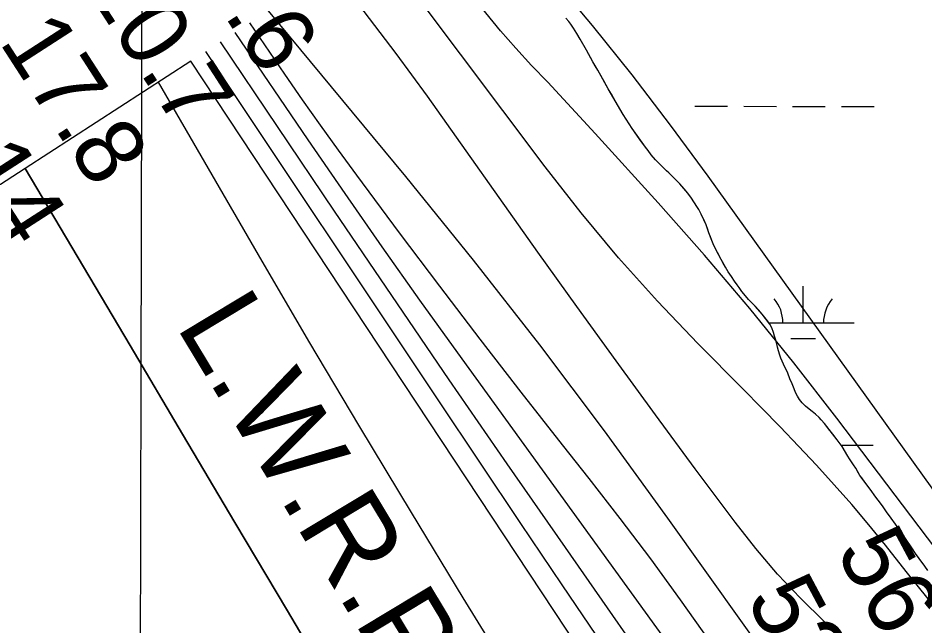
# Model space of a CAD drawing. Extents: x 3172297 to 3210190, y 958463 to 983887.
# Drawn here: x 3197314 to 3198204, y 979158 to 979755 of the extents above; entities that cross this region are included whole.
import ezdxf

# ---------------------------------------------------------------- set-up
doc = ezdxf.new("R2010")
doc.units = 0
for name, color, linetype in [('V-GRID-MAJR', 7, 'Continuous'), ('V-RIVR-RANG', 7, 'Continuous'), ('V-SITE-VEGE', 7, 'Continuous'), ('V-TOPO-DPTH', 7, 'Continuous'), ('V-TOPO-MAJR', 7, 'Continuous'), ('V-TOPO-MINR', 7, 'Continuous'), ('V-TOPO-WATR', 7, 'Continuous'), ('V-TOPO-WATR-IDEN', 7, 'Continuous'), ('V-WETL-SWMP', 7, 'Continuous')]:
    doc.layers.add(name, color=color, linetype=linetype)

msp = doc.modelspace()

# ---------------------------------------------------------------- linework, layer by layer
at = {"layer": 'V-GRID-MAJR'}
msp.add_spline([(3197398.305, 963867.904), (3197412.4080000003, 969928.193), (3197426.518, 975991.567), (3197440.629, 982054.993), (3197440.636, 982058.025)], degree=3, dxfattribs=at)
at = {"layer": 'V-SITE-VEGE'}
for p, q in [((3197854.5160000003, 979752.128), (3197851.532, 979755.386)), ((3197856.617, 979749.416), (3197854.5160000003, 979752.128)), ((3197859.235, 979745.628), (3197856.617, 979749.416)), ((3197862.366, 979740.403), (3197859.235, 979745.628)), ((3197865.4930000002, 979734.6439999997), (3197862.366, 979740.403)), ((3197871.752, 979723.841), (3197865.4930000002, 979734.6439999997)), ((3197878.005, 979712.4949999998), (3197871.752, 979723.841)), ((3197882.879, 979704.389), (3197878.005, 979712.4949999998)), ((3197893.125, 979685.846), (3197882.879, 979704.389)), ((3197900.0840000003, 979674.138), (3197893.125, 979685.846)), ((3197907.736, 979660.812), (3197900.0840000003, 979674.138)), ((3197916.626, 979646.93), (3197907.736, 979660.812)), ((3197929.7290000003, 979628.5210000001), (3197916.626, 979646.93)), ((3197932.355, 979625.269), (3197929.7290000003, 979628.5210000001)), ((3197935.328, 979621.117), (3197932.355, 979625.269)), ((3197939.713, 979616.0529999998), (3197935.328, 979621.117)), ((3197944.1040000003, 979611.522), (3197939.713, 979616.0529999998)), ((3197950.436, 979605.356), (3197944.1040000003, 979611.522)), ((3197952.728, 979603.3570000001), (3197950.436, 979605.356)), ((3197958.356, 979597.916), (3197952.728, 979603.3570000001)), ((3197963.625, 979592.478), (3197958.356, 979597.916)), ((3197971.5160000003, 979583.256), (3197963.625, 979592.478)), ((3197975.014, 979578.56), (3197971.5160000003, 979583.256)), ((3197980.247, 979570.448), (3197975.014, 979578.56)), ((3197982.16, 979567.206), (3197980.247, 979570.448)), ((3197984.413, 979562.887), (3197982.16, 979567.206)), ((3197989.426, 979552.278), (3197984.413, 979562.887)), ((3197992.162, 979544.383), (3197989.426, 979552.278)), ((3197995.083, 979537.018), (3197992.162, 979544.383)), ((3197996.105, 979533.791), (3197995.083, 979537.018)), ((3197998.876, 979528.214), (3197996.105, 979533.791)), ((3198004.078, 979518.318), (3197998.876, 979528.214)), ((3198008.245, 979510.757), (3198004.078, 979518.318)), ((3198011.0330000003, 979506.2490000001), (3198008.245, 979510.757)), ((3198014.348, 979501.381), (3198011.0330000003, 979506.2490000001)), ((3198017.318, 979497.049), (3198014.348, 979501.381)), ((3198019.941, 979493.4409999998), (3198017.318, 979497.049)), ((3198021.682, 979490.735), (3198019.941, 979493.4409999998)), ((3198024.48, 979486.947), (3198021.682, 979490.735)), ((3198030.96, 979478.8119999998), (3198024.48, 979486.947)), ((3198037.464, 979472.287), (3198030.96, 979478.8119999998)), ((3198044.485, 979464.503), (3198037.464, 979472.287)), ((3198051.833, 979454.7499999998), (3198044.485, 979464.503)), ((3198053.739, 979451.152), (3198051.833, 979454.7499999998)), ((3198055.454, 979446.6630000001), (3198053.739, 979451.152)), ((3198056.65, 979443.0739999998), (3198055.454, 979446.6630000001)), ((3198058.853, 979435.544), (3198056.65, 979443.0739999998)), ((3198059.515, 979431.964), (3198058.853, 979435.544)), ((3198060.355, 979428.56), (3198059.515, 979431.964)), ((3198061.895, 979424.2509999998), (3198060.355, 979428.56)), ((3198062.74, 979421.2059999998), (3198061.895, 979424.2509999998)), ((3198065.325, 979415.275), (3198062.74, 979421.2059999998)), ((3198069.4760000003, 979406.4639999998), (3198065.325, 979415.275)), ((3198071.713, 979401.0739999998), (3198069.4760000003, 979406.4639999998)), ((3198073.9590000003, 979396.22), (3198071.713, 979401.0739999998)), ((3198075.844, 979391.0160000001), (3198073.9590000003, 979396.22)), ((3198077.218, 979387.6019999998), (3198075.844, 979391.0160000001)), ((3198079.126, 979384.006), (3198077.218, 979387.6019999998)), ((3198081.039, 979380.762), (3198079.126, 979384.006)), ((3198083.665, 979377.3300000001), (3198081.039, 979380.762)), ((3198087.007, 979374.0650000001), (3198083.665, 979377.3300000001)), ((3198096.883, 979366.238), (3198087.007, 979374.0650000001)), ((3198100.225, 979363.1510000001), (3198096.883, 979366.238)), ((3198102.328, 979360.622), (3198100.225, 979363.1510000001)), ((3198105.664, 979356.9989999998), (3198102.328, 979360.622)), ((3198118.092, 979340.922), (3198105.664, 979356.9989999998)), ((3198122.8140000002, 979334.6020000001), (3198118.092, 979340.922)), ((3198128.557, 979325.054), (3198122.8140000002, 979334.6020000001)), ((3198130.304, 979322.5269999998), (3198128.557, 979325.054)), ((3198133.9620000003, 979316.582), (3198130.304, 979322.5269999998)), ((3198136.2290000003, 979313.1549999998), (3198133.9620000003, 979316.582)), ((3198140.4050000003, 979306.1290000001), (3198136.2290000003, 979313.1549999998)), ((3198145.301, 979299.4499999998), (3198140.4050000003, 979306.1290000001)), ((3198151.599, 979291.1419999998), (3198145.301, 979299.4499999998)), ((3198155.091, 979286.089), (3198151.599, 979291.1419999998)), ((3198162.4390000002, 979276.3389999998), (3198155.091, 979286.089)), ((3198166.631, 979270.383), (3198162.4390000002, 979276.3389999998)), ((3198171.178, 979264.243), (3198166.631, 979270.383)), ((3198175.1920000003, 979258.294), (3198171.178, 979264.243)), ((3198179.56, 979252.1579999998), (3198175.1920000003, 979258.294)), ((3198191.257, 979235.022), (3198179.56, 979252.1579999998)), ((3198194.918, 979229.429), (3198191.257, 979235.022)), ((3198198.592, 979224.5530000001), (3198194.918, 979229.429)), ((3198204.186, 979216.7930000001), (3198198.592, 979224.5530000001))]:
    msp.add_line(p, q, dxfattribs=at)
at = {"layer": 'V-TOPO-DPTH'}
for points in [[(3198227.5922705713, 978553.2143894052), (3198196.812191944, 978606.3925031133), (3198165.078387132, 978659.0354572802), (3197955.71340017, 978996.0870871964), (3197952.273604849, 979001.5832046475), (3197948.8091687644, 979007.0636287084), (3197945.307771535, 979012.520512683), (3197941.7817335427, 979017.9617032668), (3197916.8781028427, 979056.1085421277), (3197900.8625050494, 979080.5987337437), (3197884.821224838, 979105.0720626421), (3197868.741420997, 979129.5200974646), (3197852.6359347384, 979153.9512695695), (3197483.33, 979713.21), (3197320.61, 979607.63)], [(3197320.61, 979607.63), (3196928.2, 979353.04)], [(3198024.9626859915, 978481.2314800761), (3197972.193284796, 978557.6195870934), (3197944.467257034, 978597.7479545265), (3197916.7366354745, 978637.8731465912), (3197888.999123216, 978677.9935756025), (3197861.257017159, 978718.1108292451), (3197838.888197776, 978750.4519536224), (3197822.439376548, 978774.4714082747), (3197806.140286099, 978798.5910359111), (3197790.0657918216, 978822.8609230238), (3197774.1410283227, 978847.2309831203), (3197754.106486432, 978878.2033306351), (3197748.363069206, 978887.1944598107), (3197742.6886376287, 978896.2283735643), (3197737.1176845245, 978905.3264641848), (3197731.615717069, 978914.4673393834), (3197629.6466687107, 979086.0862146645), (3197578.0599687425, 979172.9623942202), (3197526.5044643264, 979259.8570710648), (3197474.99575324, 979346.7794938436), (3197423.5182377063, 979433.7204139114), (3197320.61, 979607.63)], [(3197320.61, 979607.63), (3197423.5182377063, 979433.7204139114), (3197474.99575324, 979346.7794938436), (3197526.5044643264, 979259.8570710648), (3197578.0599687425, 979172.9623942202), (3197629.6466687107, 979086.0862146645), (3197731.615717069, 978914.4673393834), (3197737.1176845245, 978905.3264641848), (3197742.6886376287, 978896.2283735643), (3197748.363069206, 978887.1944598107), (3197754.106486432, 978878.2033306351), (3197774.1410283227, 978847.2309831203), (3197790.0657918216, 978822.8609230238), (3197806.140286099, 978798.5910359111), (3197822.439376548, 978774.4714082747), (3197838.888197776, 978750.4519536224), (3197861.257017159, 978718.1108292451), (3197888.999123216, 978677.9935756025), (3197916.7366354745, 978637.8731465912), (3197944.467257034, 978597.7479545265), (3197972.193284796, 978557.6195870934), (3198024.9626859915, 978481.2314800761)]]:
    msp.add_lwpolyline(points, dxfattribs=at)
at = {"layer": 'V-TOPO-MAJR'}
for points in [[(3198239.409644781, 979201.4230773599), (3198117.863195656, 979362.2295041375), (3198075.627553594, 979416.5575855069), (3198032.4335408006, 979470.0906677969), (3197987.80197191, 979522.431251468), (3197942.212032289, 979573.9768360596), (3197880.3632745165, 979642.0203220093), (3197864.914752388, 979658.8882132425), (3197849.3823003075, 979675.677871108), (3197833.7239532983, 979692.350178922), (3197817.981676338, 979708.9442533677), (3197802.489951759, 979725.7453364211), (3197787.414994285, 979742.8996205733), (3197772.965187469, 979760.5837063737), (3197758.932147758, 979778.6209932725), (3197701.74, 979854.92)], [(3198544.390161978, 978572.7378258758), (3198039.2913209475, 979017.5056756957), (3198035.7401934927, 979023.2517317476), (3198032.1109734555, 979028.948786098), (3198028.4296916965, 979034.6131726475), (3198024.6730183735, 979040.2279311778), (3198020.8679262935, 979045.809214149), (3198016.990206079, 979051.3402837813), (3198013.0640671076, 979056.8378778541), (3197745.3815748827, 979426.5283406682), (3197708.144064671, 979478.4434283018), (3197671.2183867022, 979530.5772948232), (3197634.7604570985, 979583.0393296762), (3197598.6143597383, 979635.7201434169), (3197526.79, 979741.41)]]:
    msp.add_lwpolyline(points, dxfattribs=at)
at = {"layer": 'V-TOPO-MINR'}
for points in [[(3198284.8544370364, 979191.5570387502), (3197991.3346644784, 979600.0502891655), (3197954.3885354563, 979650.150645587), (3197916.6355561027, 979699.6193188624), (3197877.672301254, 979748.1404674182), (3197837.902196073, 979796.0299328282), (3197757.15, 979890.86)], [(3198207.4298406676, 979184.7659843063), (3198185.917267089, 979211.7798984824), (3198165.532214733, 979237.4183533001), (3198149.1314637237, 979257.5473709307), (3198132.4176908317, 979277.4064926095), (3198115.234385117, 979296.8607703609), (3198097.738057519, 979316.0451521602), (3198079.9208736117, 979334.9442244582), (3198061.9893390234, 979353.7331580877), (3198043.8862784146, 979372.3568837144), (3198025.668867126, 979390.8704706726), (3197981.220986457, 979435.6286451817), (3197941.601056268, 979477.222533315), (3197903.1858899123, 979519.8573536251), (3197866.5778693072, 979564.0535722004), (3197831.174612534, 979609.2907229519), (3197664.95, 979831.05)], [(3198383.682157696, 978910.3766194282), (3198105.649322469, 979162.3321839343), (3198082.090992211, 979185.3596651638), (3198059.440009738, 979209.2023422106), (3198038.150048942, 979234.2678129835), (3198017.7674359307, 979260.1484795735), (3197978.7127866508, 979312.6843320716), (3197939.66623561, 979365.5779715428), (3197900.856974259, 979418.6439349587), (3197862.4036474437, 979471.9683842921), (3197824.187610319, 979525.4651575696), (3197715.5780614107, 979678.5828560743), (3197700.383122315, 979699.6632374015), (3197684.977327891, 979720.5858756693), (3197669.255250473, 979741.2718993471), (3197653.3223177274, 979761.8001799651), (3197621.14, 979802.62)], [(3198496.331841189, 978723.3118719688), (3198093.3423781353, 979065.4706717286), (3198083.3630521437, 979079.4453267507), (3198073.3954212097, 979093.4283258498), (3198063.435586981, 979107.4168876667), (3197951.8613176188, 979264.2614872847), (3197889.6254680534, 979349.749066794), (3197826.1641878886, 979434.2956531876), (3197760.8647618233, 979517.4307499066), (3197694.3399051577, 979599.6248535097), (3197559.45, 979762.6)], [(3198445.6839107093, 978729.0505104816), (3198065.0868647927, 979038.8164171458), (3198057.3211529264, 979050.03713774), (3198049.5553252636, 979061.25777819), (3198041.7893239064, 979072.4782984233), (3198034.0232067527, 979083.698738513), (3197992.878210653, 979143.1438020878), (3197964.155114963, 979183.8020388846), (3197934.9199317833, 979224.0810329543), (3197904.9166173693, 979263.7911629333), (3197874.4012154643, 979303.1220501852), (3197848.164947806, 979336.275242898), (3197807.6595075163, 979387.9320892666), (3197767.46422998, 979439.8269636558), (3197727.734196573, 979492.078880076), (3197688.314325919, 979544.5688245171), (3197646.367290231, 979600.9465975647), (3197628.310949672, 979625.5382034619), (3197610.4643275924, 979650.279079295), (3197592.932283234, 979675.2438600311), (3197575.609957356, 979700.3579107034), (3197541.2800000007, 979750.81)], [(3198375.617263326, 978385.0771217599), (3198152.131584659, 978775.7524252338), (3198126.900638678, 978819.0448772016), (3198101.20951153, 978862.0574068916), (3198074.8281126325, 978904.6500531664), (3198047.9865325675, 978946.962777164), (3198028.206296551, 978977.5951678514), (3198010.7650056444, 979004.2845604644), (3197993.131120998, 979030.8445648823), (3197975.208345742, 979057.2104870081), (3197957.0929767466, 979083.4470209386), (3197851.1239148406, 979235.1445465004), (3197793.9316726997, 979317.4604039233), (3197737.0187539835, 979399.9678930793), (3197680.524820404, 979482.7628298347), (3197624.310210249, 979565.7493983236), (3197512.3000000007, 979732.01)], [(3198209.8799525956, 978624.9317523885), (3198164.194779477, 978704.9820982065), (3198116.8220269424, 978784.0454603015), (3198068.324221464, 978862.4508332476), (3197989.1950795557, 978987.3951067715), (3197979.350443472, 979002.7907016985), (3197969.416846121, 979018.1281265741), (3197959.349806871, 979033.3782963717), (3197949.193806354, 979048.5702961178), (3197888.482788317, 979138.533773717), (3197847.951498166, 979198.6953849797), (3197807.4828104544, 979258.8990065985), (3197767.1080264, 979319.1656437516), (3197726.7958447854, 979379.4742912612), (3197497.8200000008, 979722.61)], [(3198227.5922705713, 978553.2143894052), (3198196.812191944, 978606.3925031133), (3198165.078387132, 978659.0354572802), (3197955.71340017, 978996.0870871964), (3197952.273604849, 979001.5832046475), (3197948.8091687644, 979007.0636287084), (3197945.307771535, 979012.520512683), (3197941.7817335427, 979017.9617032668), (3197916.8781028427, 979056.1085421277), (3197900.8625050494, 979080.5987337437), (3197884.821224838, 979105.0720626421), (3197868.741420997, 979129.5200974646), (3197852.6359347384, 979153.9512695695), (3197483.33, 979713.21)], [(3198222.041404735, 978515.2993132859), (3198192.2913884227, 978560.5282114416), (3198161.6681920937, 978605.1384523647), (3198129.7352257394, 978648.8207074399), (3198096.929079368, 978691.8843052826), (3198063.5797264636, 978734.570145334), (3198030.3810487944, 978777.3722194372), (3197997.4083839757, 978820.3486446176), (3197964.5863943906, 978863.4413038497), (3197920.2429491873, 978921.9800637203), (3197901.8529161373, 978947.0055903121), (3197883.959879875, 978972.3709852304), (3197866.812338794, 978998.2461826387), (3197850.1617945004, 979024.4612483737), (3197750.8649498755, 979185.9420631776), (3197699.8226731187, 979269.6935375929), (3197649.2267584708, 979353.7114011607), (3197599.300386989, 979438.1288484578), (3197549.8203776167, 979522.8126849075), (3197451.5300000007, 979692.5800000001)]]:
    msp.add_lwpolyline(points, dxfattribs=at)
at = {"layer": 'V-TOPO-WATR'}
msp.add_lwpolyline([(3198024.9626859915, 978481.2314800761), (3197972.193284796, 978557.6195870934), (3197944.467257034, 978597.7479545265), (3197916.7366354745, 978637.8731465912), (3197888.999123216, 978677.9935756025), (3197861.257017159, 978718.1108292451), (3197838.888197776, 978750.4519536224), (3197822.439376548, 978774.4714082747), (3197806.140286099, 978798.5910359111), (3197790.0657918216, 978822.8609230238), (3197774.1410283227, 978847.2309831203), (3197754.106486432, 978878.2033306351), (3197748.363069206, 978887.1944598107), (3197742.6886376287, 978896.2283735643), (3197737.1176845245, 978905.3264641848), (3197731.615717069, 978914.4673393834), (3197629.6466687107, 979086.0862146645), (3197578.0599687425, 979172.9623942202), (3197526.5044643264, 979259.8570710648), (3197474.99575324, 979346.7794938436), (3197423.5182377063, 979433.7204139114), (3197320.61, 979607.63)], dxfattribs=at)
at = {"layer": 'V-WETL-SWMP'}
for p, q in [((3197854.5161302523, 979752.1270952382), (3197851.532130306, 979755.3860952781)), ((3197856.617130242, 979749.4170952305), (3197854.5161302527, 979752.1270952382)), ((3197859.2361302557, 979745.6280952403), (3197856.617130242, 979749.4170952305)), ((3197862.369130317, 979740.4040952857), (3197859.2361302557, 979745.6280952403)), ((3197865.493130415, 979734.6440953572), (3197862.369130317, 979740.4040952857)), ((3197871.753130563, 979723.8380954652), (3197865.493130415, 979734.6440953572)), ((3197874.0101306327, 979719.698095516), (3197871.7531305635, 979723.8380954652)), ((3197875.7481306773, 979716.6370955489), (3197874.0101306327, 979719.698095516)), ((3197878.005130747, 979712.4960955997), (3197875.7481306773, 979716.6370955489)), ((3197880.4431307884, 979708.5320956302), (3197878.005130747, 979712.4960955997)), ((3197882.8791308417, 979704.3890956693), (3197880.4431307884, 979708.5320956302)), ((3197885.830130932, 979698.9890957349), (3197882.8791308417, 979704.3890956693)), ((3197888.7841310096, 979693.7670957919), (3197885.830130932, 979698.9890957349)), ((3197893.1251311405, 979685.8460958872), (3197888.7841310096, 979693.7670957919)), ((3197896.258131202, 979680.6220959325), (3197893.1251311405, 979685.8460958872)), ((3197900.0851312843, 979674.1370959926), (3197896.258131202, 979680.6220959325)), ((3197902.345131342, 979670.1750960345), (3197900.0851312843, 979674.1370959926)), ((3197907.7351314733, 979660.8110961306), (3197902.345131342, 979670.1750960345)), ((3197916.6251315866, 979646.9300962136), (3197907.7351314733, 979660.8110961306)), ((3197978.338689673, 979668.9099212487), (3198010.3385904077, 979668.8307945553)), ((3198026.3385407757, 979668.7912312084), (3198058.338441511, 979668.712104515)), ((3198074.3383918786, 979668.6725411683), (3198106.338292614, 979668.5934144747)), ((3198122.3382429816, 979668.5538511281), (3198154.338143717, 979668.4747244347)), ((3197918.8961315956, 979643.6820962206), (3197916.6251315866, 979646.9300962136)), ((3197921.866131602, 979639.5310962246), (3197918.8961315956, 979643.6820962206)), ((3197925.886131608, 979633.9350962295), (3197921.866131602, 979639.5310962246)), ((3197929.7301316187, 979628.521096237), (3197925.886131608, 979633.9350962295)), ((3197932.357131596, 979625.2680962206), (3197929.7301316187, 979628.521096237)), ((3197935.3281316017, 979621.1170962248), (3197932.357131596, 979625.2680962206)), ((3197939.7131315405, 979616.05209618), (3197935.3281316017, 979621.1170962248)), ((3197944.1061314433, 979611.5220961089), (3197939.7131315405, 979616.05209618)), ((3197946.7441313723, 979608.9820960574), (3197944.1061314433, 979611.5220961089)), ((3197950.437131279, 979605.355095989), (3197946.7441313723, 979608.9820960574)), ((3197952.7271312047, 979603.3570959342), (3197950.437131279, 979605.355095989)), ((3197956.0681311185, 979600.0930958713), (3197952.7271312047, 979603.3570959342)), ((3197958.3551310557, 979597.9150958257), (3197956.0681311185, 979600.0930958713)), ((3197963.626130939, 979592.4790957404), (3197958.3551310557, 979597.9150958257)), ((3197967.660130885, 979587.777095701), (3197963.626130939, 979592.4790957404)), ((3197971.5171308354, 979583.2550956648), (3197967.660130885, 979587.777095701)), ((3197975.01513083, 979578.5600956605), (3197971.5171308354, 979583.2550956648)), ((3197977.978130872, 979573.874095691), (3197975.01513083, 979578.5600956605)), ((3197980.246130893, 979570.4470957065), (3197977.978130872, 979573.874095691)), ((3197982.159130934, 979567.2050957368), (3197980.2461308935, 979570.4470957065)), ((3197984.413131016, 979562.8860957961), (3197982.159130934, 979567.2050957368)), ((3197985.970131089, 979559.6490958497), (3197984.413131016, 979562.8860957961)), ((3197988.043131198, 979555.1550959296), (3197985.970131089, 979559.6490958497)), ((3197989.427131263, 979552.2780959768), (3197988.043131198, 979555.1550959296)), ((3197990.9651314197, 979547.7920960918), (3197989.427131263, 979552.2780959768)), ((3197992.1621315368, 979544.3820961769), (3197990.9651314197, 979547.7920960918)), ((3197993.710131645, 979540.6100962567), (3197992.1621315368, 979544.3820961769)), ((3197995.0831317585, 979537.0190963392), (3197993.710131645, 979540.6100962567)), ((3197996.104131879, 979533.7900964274), (3197995.0831317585, 979537.0190963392)), ((3197997.4881319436, 979530.9130964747), (3197996.104131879, 979533.7900964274)), ((3197998.875131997, 979528.2140965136), (3197997.4881319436, 979530.9130964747)), ((3198000.610132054, 979524.9740965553), (3197998.875131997, 979528.2140965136)), ((3198002.518132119, 979521.375096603), (3198000.610132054, 979524.9740965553)), ((3198004.07813218, 979518.3170966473), (3198002.518132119, 979521.375096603)), ((3198006.1621322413, 979514.5360966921), (3198004.07813218, 979518.3170966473)), ((3198008.2461323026, 979510.7560967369), (3198006.1621322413, 979514.5360966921)), ((3198011.032132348, 979506.2500967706), (3198008.2461323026, 979510.7560967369)), ((3198014.34913237, 979501.3800967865), (3198011.032132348, 979506.2500967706)), ((3198017.3171323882, 979497.0500967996), (3198014.34913237, 979501.3800967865)), ((3198019.9391323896, 979493.4400968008), (3198017.3171323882, 979497.0500967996)), ((3198021.6831324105, 979490.7360968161), (3198019.9391323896, 979493.4400968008)), ((3198084.6566643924, 979456.0423821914), (3198084.74567955, 979492.0422712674)), ((3198024.4801324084, 979486.9440968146), (3198021.6831324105, 979490.7360968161)), ((3198027.9841323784, 979482.6070967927), (3198024.4801324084, 979486.9440968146)), ((3198030.9601323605, 979478.8120967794), (3198027.9841323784, 979482.6070967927)), ((3198033.7711322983, 979475.9130967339), (3198030.9601323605, 979478.8120967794)), ((3198037.464132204, 979472.2870966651), (3198033.771132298, 979475.9130967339)), ((3198040.9731321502, 979468.3060966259), (3198037.464132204, 979472.2870966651)), ((3198044.485132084, 979464.5030965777), (3198040.9731321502, 979468.3060966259)), ((3198046.9341320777, 979461.2530965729), (3198044.485132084, 979464.5030965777)), ((3198049.558132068, 979457.8210965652), (3198046.9341320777, 979461.2530965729)), ((3198051.8321320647, 979454.7510965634), (3198049.558132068, 979457.8210965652)), ((3198050.813669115, 979456.126066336), (3198134.6565092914, 979455.9187467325)), ((3198053.7401321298, 979451.1520966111), (3198051.8321320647, 979454.7510965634)), ((3198055.456132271, 979446.6630967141), (3198053.7401321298, 979451.1520966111)), ((3198056.6501323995, 979443.0750968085), (3198055.456132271, 979446.6630967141)), ((3198057.8391325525, 979439.1300969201), (3198056.6501323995, 979443.0750968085)), ((3198058.855132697, 979435.5440970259), (3198057.8391325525, 979439.1300969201)), ((3198072.6185462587, 979440.641102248), (3198096.61847181, 979440.5817572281)), ((3198059.5141328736, 979431.9640971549), (3198058.855132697, 979435.5440970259)), ((3198060.3541330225, 979428.5600972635), (3198059.5141328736, 979431.9640971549)), ((3198061.8951331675, 979424.2520973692), (3198060.3541330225, 979428.5600972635)), ((3198062.7401332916, 979421.2050974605), (3198061.8951331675, 979424.2520973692)), ((3198063.9461333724, 979418.3300975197), (3198062.7401332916, 979421.2050974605)), ((3198065.3271334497, 979415.2740975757), (3198063.9461333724, 979418.3300975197)), ((3198067.230133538, 979411.3180976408), (3198065.3271334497, 979415.2740975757)), ((3198069.4761336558, 979406.4640977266), (3198067.230133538, 979411.3180976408)), ((3198071.713133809, 979401.0750978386), (3198069.4761336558, 979406.4640977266)), ((3198073.9591339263, 979396.2210979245), (3198071.713133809, 979401.0750978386)), ((3198075.8431340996, 979391.0160980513), (3198073.9591339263, 979396.2210979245)), ((3198077.2181342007, 979387.603098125), (3198075.8431340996, 979391.0160980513)), ((3198079.127134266, 979384.0040981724), (3198077.2181342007, 979387.603098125)), ((3198081.040134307, 979380.761098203), (3198079.127134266, 979384.0040981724)), ((3198083.6651342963, 979377.3290981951), (3198081.040134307, 979380.761098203)), ((3198087.0061342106, 979374.0650981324), (3198083.6651342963, 979377.3290981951)), ((3198090.5341340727, 979371.3330980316), (3198087.0061342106, 979374.0650981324)), ((3198093.5331339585, 979368.9670979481), (3198090.5341340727, 979371.3330980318)), ((3198096.8821338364, 979366.238097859), (3198093.5331339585, 979368.9670979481)), ((3198100.2261337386, 979363.1520977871), (3198096.8821338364, 979366.238097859)), ((3198102.3291337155, 979360.6210977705), (3198100.2261337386, 979363.1520977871)), ((3198105.6651336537, 979357.0000977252), (3198102.3291337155, 979360.6210977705)), ((3198109.6901336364, 979351.7610977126), (3198105.6651336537, 979357.0000977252)), ((3198113.715133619, 979346.5230976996), (3198109.6901336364, 979351.7610977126)), ((3198118.0921335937, 979340.9220976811), (3198113.715133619, 979346.5230976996)), ((3198120.889133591, 979337.1310976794), (3198118.0921335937, 979340.9220976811)), ((3198122.814133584, 979334.6020976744), (3198120.8891335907, 979337.1310976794)), ((3198121.842140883, 979335.879068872), (3198153.51555712, 979335.8007494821)), ((3198125.249133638, 979330.4590977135), (3198122.814133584, 979334.6020976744)), ((3198126.993133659, 979327.7550977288), (3198125.2491336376, 979330.4590977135)), ((3198128.5581336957, 979325.0540977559), (3198126.993133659, 979327.7550977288)), ((3198130.304133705, 979322.5280977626), (3198128.5581336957, 979325.0540977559)), ((3198133.9611337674, 979316.5810978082), (3198130.304133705, 979322.5280977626)), ((3198136.229133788, 979313.1550978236), (3198133.9611337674, 979316.5810978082)), ((3198137.794133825, 979310.4530978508), (3198136.2291337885, 979313.1550978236)), ((3198140.405133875, 979306.1290978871), (3198137.794133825, 979310.4530978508)), ((3198142.3301338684, 979303.601097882), (3198140.405133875, 979306.1290978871)), ((3198145.301133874, 979299.4500978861), (3198142.3301338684, 979303.601097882)), ((3198147.2251338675, 979296.9210978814), (3198145.301133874, 979299.4500978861)), ((3198151.599133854, 979291.1420978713), (3198147.2251338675, 979296.9210978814)), ((3198155.091133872, 979286.0900978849), (3198151.599133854, 979291.1420978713)), ((3198158.416133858, 979281.7550978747), (3198155.091133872, 979286.0900978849)), ((3198162.4391338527, 979276.3390978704), (3198158.416133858, 979281.7550978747)), ((3198166.631133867, 979270.3840978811), (3198162.4391338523, 979276.3390978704)), ((3198171.1781338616, 979264.2450978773), (3198166.631133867, 979270.3840978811)), ((3198175.1921338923, 979258.2930978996), (3198171.1781338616, 979264.2450978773)), ((3198179.560133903, 979252.1570979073), (3198175.1921338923, 979258.2930978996)), ((3198183.7501339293, 979246.0230979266), (3198179.560133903, 979252.1570979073)), ((3198187.0671339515, 979241.1530979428), (3198183.7501339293, 979246.0230979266)), ((3198191.256133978, 979235.0200979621), (3198187.0671339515, 979241.1530979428)), ((3198194.919134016, 979229.4300979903), (3198191.256133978, 979235.0200979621)), ((3198198.5931340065, 979224.5540979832), (3198194.919134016, 979229.4300979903)), ((3198202.2631340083, 979219.5000979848), (3198198.5931340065, 979224.5540979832)), ((3198204.1851340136, 979216.7930979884), (3198202.2631340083, 979219.5000979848)), ((3198207.1591340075, 979212.8200979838), (3198204.185134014, 979216.7930979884))]:
    msp.add_line(p, q, dxfattribs=at)
for centre, radius, start, end in [((3198029.4150736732, 979456.6537836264), 35.24628790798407, 359.0865039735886, 40.630162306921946), ((3198139.9006031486, 979456.3805841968), 35.246287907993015, 139.08650100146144, 180.63015933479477)]:
    msp.add_arc(centre, radius, start, end, dxfattribs=at)

# ---------------------------------------------------------------- texts
at = {"layer": 'V-RIVR-RANG'}
for s, rotation, p in [('49.6', 302.83832571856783, (3197461.125967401, 979842.5952272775)), ('20.7', 302.83832571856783, (3197378.2372461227, 979786.6158268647)), ('17.8', 302.83832571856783, (3197294.347246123, 979732.1868268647)), ('14', 302.83832571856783, (3197254.22743024, 979609.9394659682)), ('56.5', 298.12832571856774, (3198116.15931418, 979231.9529948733)), ('53.9', 298.12832571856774, (3198027.9649558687, 979184.8176204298))]:
    msp.add_text(s, height=67, rotation=rotation, dxfattribs=at).set_placement(p)
at = {"layer": 'V-TOPO-WATR-IDEN'}
msp.add_text('L.W.R.P.', height=83, rotation=301.07012879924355, dxfattribs=at).set_placement((3197467.9571063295, 979453.2336287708))

doc.saveas('drawing.dxf')
